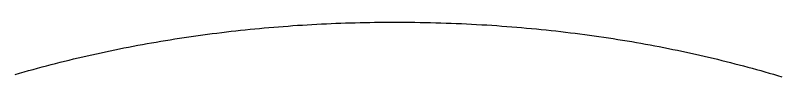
# Model space of a CAD drawing. Extents: x -7.3 to 34, y 0 to 22.
# Drawn here: x 33.01596 to 33.05799, y 3.8823 to 3.88531 of the extents above; entities that cross this region are included whole.
import ezdxf

# ---------------------------------------------------------------- set-up
doc = ezdxf.new("R2010")
doc.units = 0
doc.layers.add('SH_Data', color=7, linetype='Continuous')

msp = doc.modelspace()

# ---------------------------------------------------------------- linework, layer by layer
at = {"layer": 'SH_Data'}
for p, q in [((33.03148, 3.885139), (33.031743, 3.885156)), ((33.031743, 3.885156), (33.032006, 3.885172)), ((33.032006, 3.885172), (33.03227, 3.885187)), ((33.03227, 3.885187), (33.032533, 3.885202)), ((33.032533, 3.885202), (33.032797, 3.885215)), ((33.032797, 3.885215), (33.033062, 3.885228)), ((33.033062, 3.885228), (33.033326, 3.88524)), ((33.033326, 3.88524), (33.033591, 3.885251)), ((33.033591, 3.885251), (33.033856, 3.885261)), ((33.033856, 3.885261), (33.034121, 3.88527)), ((33.034121, 3.88527), (33.034386, 3.885278)), ((33.034386, 3.885278), (33.034652, 3.885286)), ((33.034652, 3.885286), (33.034917, 3.885292)), ((33.034917, 3.885292), (33.035183, 3.885298)), ((33.035183, 3.885298), (33.03545, 3.885303)), ((33.03545, 3.885303), (33.035716, 3.885307)), ((33.035716, 3.885307), (33.035983, 3.88531)), ((33.035983, 3.88531), (33.03625, 3.885312)), ((33.03625, 3.885312), (33.036517, 3.885313)), ((33.036517, 3.885313), (33.036784, 3.885314)), ((33.036784, 3.885314), (33.036818, 3.885314)), ((33.036818, 3.885314), (33.036835, 3.885314)), ((33.036835, 3.885314), (33.036853, 3.885314)), ((33.036853, 3.885314), (33.036926, 3.885314)), ((33.036926, 3.885314), (33.037071, 3.885313)), ((33.037071, 3.885313), (33.037359, 3.885312)), ((33.037359, 3.885312), (33.037647, 3.885309)), ((33.037647, 3.885309), (33.037935, 3.885306)), ((33.037935, 3.885306), (33.038221, 3.885302)), ((33.038221, 3.885302), (33.038507, 3.885296)), ((33.038507, 3.885296), (33.038792, 3.88529)), ((33.038792, 3.88529), (33.039077, 3.885283)), ((33.039077, 3.885283), (33.03936, 3.885274)), ((33.03936, 3.885274), (33.039643, 3.885265)), ((33.039643, 3.885265), (33.039926, 3.885255)), ((33.039926, 3.885255), (33.040207, 3.885244)), ((33.040207, 3.885244), (33.040488, 3.885232)), ((33.040488, 3.885232), (33.040768, 3.885219)), ((33.040768, 3.885219), (33.041047, 3.885205)), ((33.041047, 3.885205), (33.041326, 3.88519)), ((33.041326, 3.88519), (33.041603, 3.885174)), ((33.041603, 3.885174), (33.04188, 3.885158)), ((33.04188, 3.885158), (33.042157, 3.88514)), ((33.027047, 3.884715), (33.027306, 3.884747)), ((33.027306, 3.884747), (33.027565, 3.884778)), ((33.027565, 3.884778), (33.027824, 3.884808)), ((33.027824, 3.884808), (33.028084, 3.884837)), ((33.028084, 3.884837), (33.028343, 3.884866)), ((33.028343, 3.884866), (33.028603, 3.884894)), ((33.028603, 3.884894), (33.028864, 3.88492)), ((33.028864, 3.88492), (33.029124, 3.884946)), ((33.029124, 3.884946), (33.029385, 3.884971)), ((33.029385, 3.884971), (33.029646, 3.884995)), ((33.029646, 3.884995), (33.029907, 3.885018)), ((33.029907, 3.885018), (33.030169, 3.885041)), ((33.030169, 3.885041), (33.03043, 3.885062)), ((33.03043, 3.885062), (33.030692, 3.885082)), ((33.030692, 3.885082), (33.030955, 3.885102)), ((33.030955, 3.885102), (33.031217, 3.885121)), ((33.031217, 3.885121), (33.03148, 3.885139)), ((33.042157, 3.88514), (33.042432, 3.885121)), ((33.042432, 3.885121), (33.042707, 3.885102)), ((33.042707, 3.885102), (33.042981, 3.885082)), ((33.042981, 3.885082), (33.043255, 3.88506)), ((33.043255, 3.88506), (33.043528, 3.885038)), ((33.043528, 3.885038), (33.043799, 3.885015)), ((33.043799, 3.885015), (33.044071, 3.884991)), ((33.044071, 3.884991), (33.044341, 3.884966)), ((33.044341, 3.884966), (33.044611, 3.88494)), ((33.044611, 3.88494), (33.04488, 3.884913)), ((33.04488, 3.884913), (33.045148, 3.884885)), ((33.045148, 3.884885), (33.045416, 3.884857)), ((33.045416, 3.884857), (33.045683, 3.884827)), ((33.045683, 3.884827), (33.045949, 3.884797)), ((33.045949, 3.884797), (33.046214, 3.884766)), ((33.046214, 3.884766), (33.046479, 3.884734)), ((33.02422, 3.884305), (33.024475, 3.884346)), ((33.024475, 3.884346), (33.024731, 3.884387)), ((33.024731, 3.884387), (33.024988, 3.884427)), ((33.024988, 3.884427), (33.025244, 3.884466)), ((33.025244, 3.884466), (33.025501, 3.884504)), ((33.025501, 3.884504), (33.025758, 3.884542)), ((33.025758, 3.884542), (33.026015, 3.884578)), ((33.026015, 3.884578), (33.026273, 3.884614)), ((33.026273, 3.884614), (33.026531, 3.884648)), ((33.026531, 3.884648), (33.026789, 3.884682)), ((33.026789, 3.884682), (33.027047, 3.884715)), ((33.046479, 3.884734), (33.046743, 3.884701)), ((33.046743, 3.884701), (33.047006, 3.884667)), ((33.047006, 3.884667), (33.047269, 3.884632)), ((33.047269, 3.884632), (33.04753, 3.884597)), ((33.04753, 3.884597), (33.047791, 3.88456)), ((33.047791, 3.88456), (33.048052, 3.884523)), ((33.048052, 3.884523), (33.048311, 3.884485)), ((33.048311, 3.884485), (33.04857, 3.884446)), ((33.04857, 3.884446), (33.048828, 3.884406)), ((33.048828, 3.884406), (33.049086, 3.884365)), ((33.049086, 3.884365), (33.049343, 3.884324)), ((33.049343, 3.884324), (33.049599, 3.884282)), ((33.021932, 3.883889), (33.022185, 3.883939)), ((33.022185, 3.883939), (33.022438, 3.883988)), ((33.022438, 3.883988), (33.022692, 3.884036)), ((33.022692, 3.884036), (33.022946, 3.884083)), ((33.022946, 3.884083), (33.0232, 3.884129)), ((33.0232, 3.884129), (33.023455, 3.884174)), ((33.023455, 3.884174), (33.023709, 3.884218)), ((33.023709, 3.884218), (33.023964, 3.884262)), ((33.023964, 3.884262), (33.02422, 3.884305)), ((33.049599, 3.884282), (33.049854, 3.884238)), ((33.049854, 3.884238), (33.050108, 3.884194)), ((33.050108, 3.884194), (33.050362, 3.884149)), ((33.050362, 3.884149), (33.050615, 3.884104)), ((33.050615, 3.884104), (33.050868, 3.884057)), ((33.050868, 3.884057), (33.051119, 3.88401)), ((33.051119, 3.88401), (33.05137, 3.883962)), ((33.05137, 3.883962), (33.051621, 3.883913)), ((33.051621, 3.883913), (33.05187, 3.883863)), ((33.019918, 3.883459), (33.020168, 3.883516)), ((33.020168, 3.883516), (33.020419, 3.883572)), ((33.020419, 3.883572), (33.020671, 3.883627)), ((33.020671, 3.883627), (33.020922, 3.883681)), ((33.020922, 3.883681), (33.021174, 3.883735)), ((33.021174, 3.883735), (33.021426, 3.883787)), ((33.021426, 3.883787), (33.021679, 3.883838)), ((33.021679, 3.883838), (33.021932, 3.883889)), ((33.05187, 3.883863), (33.052119, 3.883813)), ((33.052119, 3.883813), (33.052367, 3.883761)), ((33.052367, 3.883761), (33.052614, 3.883709)), ((33.052614, 3.883709), (33.052861, 3.883656)), ((33.052861, 3.883656), (33.053107, 3.883602)), ((33.053107, 3.883602), (33.053352, 3.883548)), ((33.053352, 3.883548), (33.053596, 3.883493)), ((33.053596, 3.883493), (33.05384, 3.883436)), ((33.018171, 3.883036), (33.01842, 3.883099)), ((33.01842, 3.883099), (33.018669, 3.883161)), ((33.018669, 3.883161), (33.018918, 3.883223)), ((33.018918, 3.883223), (33.019167, 3.883283)), ((33.019167, 3.883283), (33.019417, 3.883343)), ((33.019417, 3.883343), (33.019667, 3.883401)), ((33.019667, 3.883401), (33.019918, 3.883459)), ((33.05384, 3.883436), (33.054083, 3.88338)), ((33.054083, 3.88338), (33.054326, 3.883322)), ((33.054326, 3.883322), (33.054567, 3.883263)), ((33.054567, 3.883263), (33.054808, 3.883204)), ((33.054808, 3.883204), (33.055048, 3.883144)), ((33.055048, 3.883144), (33.055288, 3.883084)), ((33.055288, 3.883084), (33.055527, 3.883022)), ((33.01644, 3.882569), (33.016687, 3.882638)), ((33.016687, 3.882638), (33.016933, 3.882707)), ((33.016933, 3.882707), (33.01718, 3.882775)), ((33.01718, 3.882775), (33.017428, 3.882841)), ((33.017428, 3.882841), (33.017675, 3.882907)), ((33.017675, 3.882907), (33.017923, 3.882972)), ((33.017923, 3.882972), (33.018171, 3.883036)), ((33.055527, 3.883022), (33.055765, 3.88296)), ((33.055765, 3.88296), (33.056002, 3.882897)), ((33.056002, 3.882897), (33.056239, 3.882833)), ((33.056239, 3.882833), (33.056475, 3.882769)), ((33.056475, 3.882769), (33.05671, 3.882703)), ((33.05671, 3.882703), (33.056944, 3.882637)), ((33.056944, 3.882637), (33.057178, 3.882571)), ((33.015949, 3.882427), (33.016195, 3.882499)), ((33.016195, 3.882499), (33.01644, 3.882569)), ((33.057178, 3.882571), (33.057411, 3.882503)), ((33.057411, 3.882503), (33.057644, 3.882435)), ((33.057644, 3.882435), (33.057875, 3.882366)), ((33.057875, 3.882366), (33.058106, 3.882296))]:
    msp.add_line(p, q, dxfattribs=at)
msp.add_lwpolyline([(33.015949, 3.882427), (33.016195, 3.882499), (33.01644, 3.882569), (33.016687, 3.882638), (33.016933, 3.882707), (33.01718, 3.882775), (33.017428, 3.882841), (33.017675, 3.882907), (33.017923, 3.882972), (33.018171, 3.883036), (33.01842, 3.883099), (33.018669, 3.883161), (33.018918, 3.883223), (33.019167, 3.883283), (33.019417, 3.883343), (33.019667, 3.883401), (33.019918, 3.883459), (33.020168, 3.883516), (33.020419, 3.883572), (33.020671, 3.883627), (33.020922, 3.883681), (33.021174, 3.883735), (33.021426, 3.883787), (33.021679, 3.883838), (33.021932, 3.883889), (33.022185, 3.883939), (33.022438, 3.883988), (33.022692, 3.884036), (33.022946, 3.884083), (33.0232, 3.884129), (33.023455, 3.884174), (33.023709, 3.884218), (33.023964, 3.884262), (33.02422, 3.884305), (33.024475, 3.884346), (33.024731, 3.884387), (33.024988, 3.884427), (33.025244, 3.884466), (33.025501, 3.884504), (33.025758, 3.884542), (33.026015, 3.884578), (33.026273, 3.884614), (33.026531, 3.884648), (33.026789, 3.884682), (33.027047, 3.884715), (33.027306, 3.884747), (33.027565, 3.884778), (33.027824, 3.884808), (33.028084, 3.884837), (33.028343, 3.884866), (33.028603, 3.884894), (33.028864, 3.88492), (33.029124, 3.884946), (33.029385, 3.884971), (33.029646, 3.884995), (33.029907, 3.885018), (33.030169, 3.885041), (33.03043, 3.885062), (33.030692, 3.885082), (33.030955, 3.885102), (33.031217, 3.885121), (33.03148, 3.885139), (33.031743, 3.885156), (33.032006, 3.885172), (33.03227, 3.885187), (33.032533, 3.885202), (33.032797, 3.885215), (33.033062, 3.885228), (33.033326, 3.88524), (33.033591, 3.885251), (33.033856, 3.885261), (33.034121, 3.88527), (33.034386, 3.885278), (33.034652, 3.885286), (33.034917, 3.885292), (33.035183, 3.885298), (33.03545, 3.885303), (33.035716, 3.885307), (33.035983, 3.88531), (33.03625, 3.885312), (33.036517, 3.885313), (33.036784, 3.885314), (33.036818, 3.885314), (33.036835, 3.885314), (33.036853, 3.885314), (33.036926, 3.885314), (33.037071, 3.885313), (33.037359, 3.885312), (33.037647, 3.885309), (33.037935, 3.885306), (33.038221, 3.885302), (33.038507, 3.885296), (33.038792, 3.88529), (33.039077, 3.885283), (33.03936, 3.885274), (33.039643, 3.885265), (33.039926, 3.885255), (33.040207, 3.885244), (33.040488, 3.885232), (33.040768, 3.885219), (33.041047, 3.885205), (33.041326, 3.88519), (33.041603, 3.885174), (33.04188, 3.885158), (33.042157, 3.88514), (33.042432, 3.885121), (33.042707, 3.885102), (33.042981, 3.885082), (33.043255, 3.88506), (33.043528, 3.885038), (33.043799, 3.885015), (33.044071, 3.884991), (33.044341, 3.884966), (33.044611, 3.88494), (33.04488, 3.884913), (33.045148, 3.884885), (33.045416, 3.884857), (33.045683, 3.884827), (33.045949, 3.884797), (33.046214, 3.884766), (33.046479, 3.884734), (33.046743, 3.884701), (33.047006, 3.884667), (33.047269, 3.884632), (33.04753, 3.884597), (33.047791, 3.88456), (33.048052, 3.884523), (33.048311, 3.884485), (33.04857, 3.884446), (33.048828, 3.884406), (33.049086, 3.884365), (33.049343, 3.884324), (33.049599, 3.884282), (33.049854, 3.884238), (33.050108, 3.884194), (33.050362, 3.884149), (33.050615, 3.884104), (33.050868, 3.884057), (33.051119, 3.88401), (33.05137, 3.883962), (33.051621, 3.883913), (33.05187, 3.883863), (33.052119, 3.883813), (33.052367, 3.883761), (33.052614, 3.883709), (33.052861, 3.883656), (33.053107, 3.883602), (33.053352, 3.883548), (33.053596, 3.883493), (33.05384, 3.883436), (33.054083, 3.88338), (33.054326, 3.883322), (33.054567, 3.883263), (33.054808, 3.883204), (33.055048, 3.883144), (33.055288, 3.883084), (33.055527, 3.883022), (33.055765, 3.88296), (33.056002, 3.882897), (33.056239, 3.882833), (33.056475, 3.882769), (33.05671, 3.882703), (33.056944, 3.882637), (33.057178, 3.882571), (33.057411, 3.882503), (33.057644, 3.882435), (33.057875, 3.882366), (33.058106, 3.882296)], dxfattribs=at)

doc.saveas('drawing.dxf')
